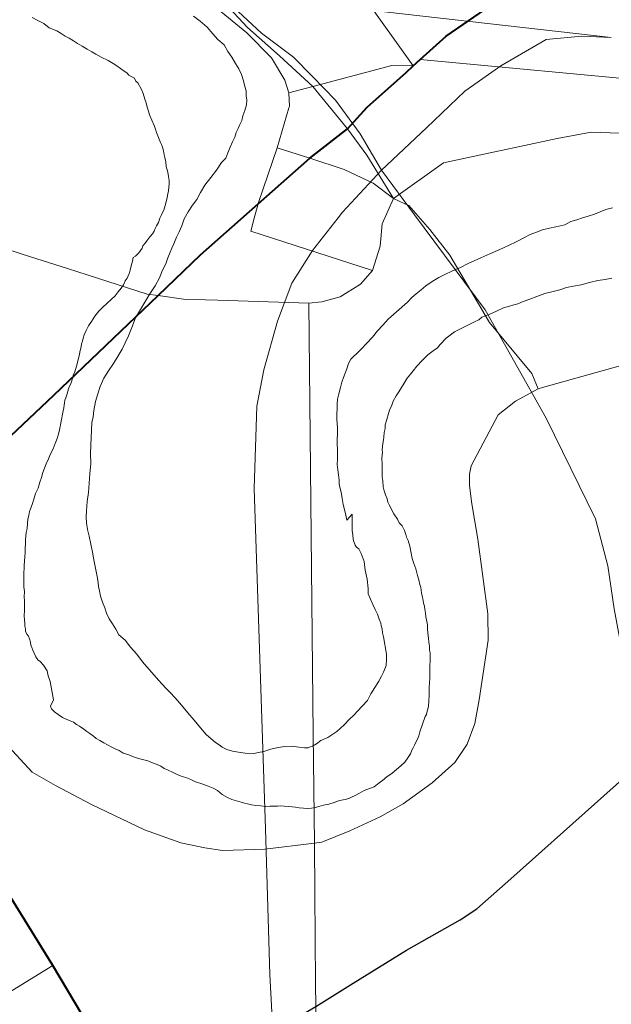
# Model space of a CAD drawing. Header units: feet. Extents: x 92 to 141.3, y -5 to 23.6.
# Tile 310 of 651: x 122.6 to 123.1, y 10.9 to 11.8. Entities that reach past the tile are written whole.
import ezdxf

# ---------------------------------------------------------------- set-up
doc = ezdxf.new("R2010")
doc.units = ezdxf.units.FT
doc.header["$MEASUREMENT"] = 0
for name, color, linetype, lineweight in [('CUY - Design$0$GM_X_City_Street', 7, 'Continuous', 0), ('CUY - Design$0$GM_X_Major_River', 5, 'Continuous', 13), ('CUY - Design$0$GM_X_Rail_Line', 7, 'Continuous', 13), ('CUY - Design$0$GM_X_State_Route', 1, 'Continuous', 30), ('CUY - Design$0$GM_X_US_Route', 1, 'Continuous', 40)]:
    doc.layers.add(name, color=color, linetype=linetype, lineweight=lineweight)

msp = doc.modelspace()

# ---------------------------------------------------------------- linework, layer by layer
at = {"layer": 'CUY - Design$0$GM_X_City_Street', "flags": 128}
for points in [[(122.94305, 11.77663), (122.85009, 11.9069), (122.76763, 12.02244)], [(122.76376, 11.8432), (122.77264, 11.82998), (122.78931, 11.81223), (122.81919, 11.78596), (122.84999, 11.75771), (122.88223, 11.7184), (122.90007, 11.69383), (122.92493, 11.65393)], [(122.8279, 11.73788), (122.82828, 11.73915), (122.82766, 11.75169), (122.82399, 11.76331), (122.81176, 11.7842), (122.78882, 11.80715), (122.75151, 11.83804)], [(122.94305, 11.77663), (122.9234, 11.77708), (122.84999, 11.75771), (122.82766, 11.75169)], [(122.94956, 11.78257), (123.39877, 11.74071), (123.4219, 11.74996)], [(122.79569, 11.63555), (122.79927, 11.64879), (122.79959, 11.64999), (122.81696, 11.7009), (122.8279, 11.73788)], [(122.92493, 11.65393), (122.9712, 11.68675), (123.07657, 11.70934), (123.10817, 11.71536), (123.15183, 11.71385), (123.35655, 11.69879), (123.42127, 11.69126), (123.44602, 11.6852), (123.45924, 11.66703), (123.49525, 11.62276), (123.49922, 11.61053), (123.50582, 11.56593), (123.47546, 11.51057), (123.4875, 11.48045), (123.50887, 11.44126), (123.53266, 11.39613), (123.58457, 11.32708), (123.68294, 11.19623)], [(122.92493, 11.65393), (122.90596, 11.66801), (122.87905, 11.68071), (122.84709, 11.6911), (122.81696, 11.7009)], [(122.75058, 11.55996), (122.76197, 11.55972), (122.84635, 11.55692), (122.85846, 11.55817), (122.87524, 11.56283), (122.89419, 11.57432), (122.90538, 11.58707), (122.91239, 11.60957), (122.91439, 11.63029), (122.92493, 11.65393), (122.93534, 11.64895)], [(122.93534, 11.64895), (122.93899, 11.64721), (122.95857, 11.62518), (122.97716, 11.60146), (123.01301, 11.5405)], [(122.48183, 11.63441), (122.53273, 11.61761), (122.58832, 11.59981)], [(122.90538, 11.58707), (122.79243, 11.62349), (122.79569, 11.63555)], [(122.58832, 11.59981), (122.62241, 11.5889), (122.64166, 11.58276)], [(122.64166, 11.58276), (122.69641, 11.56532), (122.70648, 11.56391), (122.73214, 11.56034), (122.75058, 11.55996)], [(122.85044, 11.15778), (122.84635, 11.55692)], [(123.01301, 11.5405), (123.01386, 11.53905), (123.05308, 11.4916), (123.05883, 11.47758)], [(123.06309, 11.47878), (123.14141, 11.50083), (123.18524, 11.51049), (123.2129, 11.51857), (123.2316, 11.52197), (123.24607, 11.52617)], [(122.85147, 11.05682), (122.85829, 11.05767), (122.88429, 11.06803), (122.91256, 11.08116), (122.93375, 11.09302), (122.96069, 11.11266), (122.98164, 11.13135), (122.993, 11.14826), (123.00006, 11.16745), (123.00435, 11.18934), (123.01243, 11.24463), (123.01218, 11.26905), (123.00284, 11.33815), (122.99754, 11.37112), (122.99527, 11.38804), (122.99514, 11.39858), (122.99674, 11.4063), (123.02182, 11.45341), (123.03803, 11.46596), (123.05883, 11.47758), (123.06309, 11.47878)], [(122.50903, 11.15303), (122.54337, 11.16017), (122.5525, 11.15851), (122.56411, 11.15021), (122.58982, 11.12241), (122.61139, 11.10997), (122.64478, 11.09252), (122.69393, 11.06889), (122.72753, 11.05686), (122.74993, 11.0523), (122.76634, 11.04985), (122.80551, 11.05105), (122.85147, 11.05682)], [(122.85184, 11.01073), (122.85147, 11.05682), (122.85044, 11.15778)], [(122.85252, 10.9267), (122.85184, 11.01073)], [(121.17459, 10.52975), (121.95006, 10.53898), (122.06938, 10.61224), (122.29639, 10.75159), (122.60895, 10.94347)], [(122.85506, 10.52756), (122.85378, 10.82824), (122.85269, 10.9054), (122.85252, 10.9267)]]:
    msp.add_lwpolyline(points, dxfattribs=at)
at = {"layer": 'CUY - Design$0$GM_X_Major_River', "flags": 128}
for points in [[(122.58975, 11.82161), (122.59515, 11.81879), (122.60055, 11.81597), (122.60556, 11.8119), (122.61261, 11.80909), (122.61676, 11.80667), (122.62051, 11.80424), (122.62425, 11.80222), (122.62799, 11.79979), (122.63174, 11.79736), (122.63631, 11.79494), (122.64088, 11.7921), (122.64504, 11.78967), (122.64878, 11.78766), (122.65377, 11.78483), (122.66041, 11.78161), (122.66499, 11.77877), (122.66831, 11.77675), (122.67164, 11.77431), (122.67498, 11.77188), (122.67747, 11.77026), (122.67956, 11.76822), (122.68206, 11.7666), (122.68455, 11.76539), (122.68583, 11.76252), (122.68791, 11.76089), (122.6913, 11.75474), (122.69258, 11.75104), (122.69431, 11.74569), (122.69559, 11.74241), (122.69647, 11.73829), (122.69776, 11.73459), (122.69863, 11.7313), (122.70289, 11.72145), (122.70417, 11.71816), (122.70504, 11.71487), (122.70632, 11.71199), (122.7076, 11.70871), (122.70887, 11.70584), (122.70973, 11.70378), (122.71059, 11.70132), (122.71146, 11.69802), (122.71233, 11.69432), (122.71278, 11.69185), (122.71366, 11.68773), (122.71413, 11.6832), (122.715, 11.68032), (122.71544, 11.67826), (122.71632, 11.67414), (122.71678, 11.67044), (122.71683, 11.66713), (122.71646, 11.66424), (122.71609, 11.66093), (122.71571, 11.65804), (122.71493, 11.65473), (122.71417, 11.65059), (122.71298, 11.64727), (122.7118, 11.64313), (122.71019, 11.64023), (122.70939, 11.63815), (122.70819, 11.63566), (122.70701, 11.63152), (122.70498, 11.62861), (122.70378, 11.62611), (122.70299, 11.62363), (122.70138, 11.62113), (122.69894, 11.61821), (122.6961, 11.61446), (122.69448, 11.61238), (122.69246, 11.60988), (122.69166, 11.60781), (122.68883, 11.60364), (122.68558, 11.6003), (122.68353, 11.59904), (122.68275, 11.59573), (122.68157, 11.59159), (122.6808, 11.58745), (122.68001, 11.58496), (122.67881, 11.58206), (122.67802, 11.57999), (122.67599, 11.57749), (122.67439, 11.57375), (122.67237, 11.57084), (122.66953, 11.5675), (122.6667, 11.56375), (122.66303, 11.56041), (122.65896, 11.55664), (122.65529, 11.5533), (122.65163, 11.54954), (122.64798, 11.54495), (122.64475, 11.53996), (122.64192, 11.5358), (122.63992, 11.53165), (122.63791, 11.5275), (122.63713, 11.5246), (122.63634, 11.5217), (122.63555, 11.51921), (122.63518, 11.51632), (122.6344, 11.51301), (122.63362, 11.5097), (122.63245, 11.50432)], [(122.63245, 11.50432), (122.63362, 11.5097), (122.6344, 11.51301), (122.63518, 11.51632), (122.63555, 11.51921), (122.63634, 11.5217), (122.63713, 11.5246), (122.63791, 11.5275), (122.63992, 11.53165), (122.64192, 11.5358), (122.64475, 11.53996), (122.64798, 11.54495), (122.65163, 11.54954), (122.65529, 11.5533), (122.65896, 11.55664), (122.66303, 11.56041), (122.6667, 11.56375), (122.66953, 11.5675), (122.67237, 11.57084), (122.67439, 11.57375), (122.67599, 11.57749), (122.67802, 11.57999), (122.67881, 11.58206), (122.68001, 11.58496), (122.6808, 11.58745), (122.68157, 11.59159), (122.68275, 11.59573), (122.68353, 11.59904), (122.68558, 11.6003), (122.68883, 11.60364), (122.69166, 11.60781), (122.69246, 11.60988), (122.69448, 11.61238), (122.6961, 11.61446), (122.69894, 11.61821), (122.70138, 11.62113), (122.70299, 11.62363), (122.70378, 11.62611), (122.70498, 11.62861), (122.70701, 11.63152), (122.70819, 11.63566), (122.70939, 11.63815), (122.71019, 11.64023), (122.7118, 11.64313), (122.71298, 11.64727), (122.71417, 11.65059), (122.71493, 11.65473), (122.71571, 11.65804), (122.71609, 11.66093), (122.71646, 11.66424), (122.71683, 11.66713), (122.71678, 11.67044), (122.71632, 11.67414), (122.71544, 11.67826), (122.715, 11.68032), (122.71413, 11.6832), (122.71366, 11.68773), (122.71278, 11.69185), (122.71233, 11.69432), (122.71146, 11.69802), (122.71059, 11.70132), (122.70973, 11.70378), (122.70887, 11.70584), (122.7076, 11.70871), (122.70632, 11.71199), (122.70504, 11.71487), (122.70417, 11.71816), (122.70289, 11.72145), (122.69863, 11.7313), (122.69776, 11.73459), (122.69647, 11.73829), (122.69559, 11.74241), (122.69431, 11.74569), (122.69258, 11.75104), (122.6913, 11.75474), (122.68791, 11.76089), (122.68583, 11.76252), (122.68455, 11.76539), (122.68206, 11.7666), (122.67956, 11.76822), (122.67747, 11.77026), (122.67498, 11.77188), (122.67164, 11.77431), (122.66831, 11.77675), (122.66499, 11.77877), (122.66041, 11.78161), (122.65377, 11.78483), (122.64878, 11.78766), (122.64504, 11.78967), (122.64088, 11.7921), (122.63631, 11.79494), (122.63174, 11.79736), (122.62799, 11.79979), (122.62425, 11.80222), (122.62051, 11.80424), (122.61676, 11.80667), (122.61261, 11.80909), (122.60556, 11.8119), (122.60055, 11.81597), (122.59515, 11.81879), (122.58975, 11.82161)], [(122.78876, 11.74477), (122.78829, 11.7489), (122.78823, 11.75344), (122.78693, 11.75755), (122.78562, 11.7629), (122.7839, 11.76865), (122.78135, 11.77399), (122.77839, 11.77891), (122.77502, 11.78464), (122.77123, 11.78997), (122.76785, 11.79611), (122.76201, 11.801), (122.7574, 11.80631), (122.75195, 11.81243), (122.74569, 11.81813), (122.73944, 11.8226)], [(122.73944, 11.8226), (122.74569, 11.81813), (122.75195, 11.81243), (122.7574, 11.80631), (122.76201, 11.801), (122.76785, 11.79611), (122.77123, 11.78997), (122.77502, 11.78464), (122.77839, 11.77891), (122.78135, 11.77399), (122.7839, 11.76865), (122.78562, 11.7629), (122.78693, 11.75755), (122.78823, 11.75344), (122.78829, 11.7489), (122.78876, 11.74477)], [(122.78095, 11.14084), (122.77558, 11.14201), (122.77019, 11.14359), (122.76604, 11.14561), (122.76313, 11.14763), (122.75979, 11.15007), (122.75563, 11.15332), (122.75103, 11.15739), (122.746, 11.16352), (122.74013, 11.17047), (122.73426, 11.17742), (122.72672, 11.18641), (122.72211, 11.19171), (122.71793, 11.19579), (122.71416, 11.19988), (122.71039, 11.20395), (122.70704, 11.20763), (122.69196, 11.22478), (122.68692, 11.23174), (122.68105, 11.23827), (122.67602, 11.24481), (122.67018, 11.2497), (122.66722, 11.25503), (122.66426, 11.25995), (122.66131, 11.26445), (122.65876, 11.26978), (122.65705, 11.27472), (122.65491, 11.28006), (122.65319, 11.2854), (122.6523, 11.29034), (122.65141, 11.29446), (122.65096, 11.29775), (122.65048, 11.30229), (122.6496, 11.30682), (122.64827, 11.31299), (122.64695, 11.31917), (122.64562, 11.32617), (122.64428, 11.33358), (122.64253, 11.34099), (122.64121, 11.34717), (122.6403, 11.35335), (122.63981, 11.35871), (122.64015, 11.36449), (122.64085, 11.37317), (122.64197, 11.38143), (122.64268, 11.39011), (122.64339, 11.39879), (122.64408, 11.40829), (122.64396, 11.41737), (122.64426, 11.42562), (122.64458, 11.43223), (122.6449, 11.43925), (122.64521, 11.44627), (122.64637, 11.45165), (122.64712, 11.45744), (122.64866, 11.46571), (122.65062, 11.47276), (122.653, 11.4798), (122.6562, 11.48727), (122.66063, 11.49434), (122.66508, 11.501), (122.66952, 11.50807), (122.67315, 11.5143), (122.67595, 11.52012), (122.67916, 11.52676), (122.68236, 11.53423), (122.68553, 11.54334), (122.69884, 11.56538), (122.70369, 11.57287), (122.70771, 11.58035), (122.7105, 11.5874), (122.71372, 11.59321), (122.7157, 11.59902), (122.71769, 11.60399), (122.71929, 11.60773), (122.7213, 11.61188), (122.72369, 11.6181), (122.72609, 11.62308), (122.72849, 11.62848), (122.73088, 11.63511), (122.7345, 11.64134), (122.73854, 11.64759), (122.74259, 11.653), (122.74581, 11.65923), (122.74983, 11.66629), (122.75551, 11.67338), (122.76078, 11.68005), (122.76522, 11.68712), (122.76928, 11.69129), (122.77128, 11.69627), (122.77327, 11.70125), (122.77568, 11.70623), (122.77768, 11.71079), (122.77886, 11.71494), (122.78087, 11.71868), (122.78247, 11.72241), (122.78406, 11.72614), (122.78525, 11.73029), (122.78683, 11.73526), (122.7884, 11.74064), (122.78876, 11.74477)], [(122.78876, 11.74477), (122.7884, 11.74064), (122.78683, 11.73526), (122.78525, 11.73029), (122.78406, 11.72614), (122.78247, 11.72241), (122.78087, 11.71868), (122.77886, 11.71494), (122.77768, 11.71079), (122.77568, 11.70623), (122.77327, 11.70125), (122.77128, 11.69627), (122.76928, 11.69129), (122.76522, 11.68712), (122.76078, 11.68005), (122.75551, 11.67338), (122.74983, 11.66629), (122.74581, 11.65923), (122.74259, 11.653), (122.73854, 11.64759), (122.7345, 11.64134), (122.73088, 11.63511), (122.72849, 11.62848), (122.72609, 11.62308), (122.72369, 11.6181), (122.7213, 11.61188), (122.71929, 11.60773), (122.71769, 11.60399), (122.7157, 11.59902), (122.71372, 11.59321), (122.7105, 11.5874), (122.70771, 11.58035), (122.70369, 11.57287), (122.69884, 11.56538), (122.68553, 11.54334), (122.68236, 11.53423), (122.67916, 11.52676), (122.67595, 11.52012), (122.67315, 11.5143), (122.66952, 11.50807), (122.66508, 11.501), (122.66063, 11.49434), (122.6562, 11.48727), (122.653, 11.4798), (122.65062, 11.47276), (122.64866, 11.46571), (122.64712, 11.45744), (122.64637, 11.45165), (122.64521, 11.44627), (122.6449, 11.43925), (122.64458, 11.43223), (122.64426, 11.42562), (122.64396, 11.41737), (122.64408, 11.40829), (122.64339, 11.39879), (122.64268, 11.39011), (122.64197, 11.38143), (122.64085, 11.37317), (122.64015, 11.36449), (122.63981, 11.35871), (122.6403, 11.35335), (122.64121, 11.34717), (122.64253, 11.34099), (122.64428, 11.33358), (122.64562, 11.32617), (122.64695, 11.31917), (122.64827, 11.31299), (122.6496, 11.30682), (122.65048, 11.30229), (122.65096, 11.29775), (122.65141, 11.29446), (122.6523, 11.29034), (122.65319, 11.2854), (122.65491, 11.28006), (122.65705, 11.27472), (122.65876, 11.26978), (122.66131, 11.26445), (122.66426, 11.25995), (122.66722, 11.25503), (122.67018, 11.2497), (122.67602, 11.24481), (122.68105, 11.23827), (122.68692, 11.23174), (122.69196, 11.22478), (122.70704, 11.20763), (122.71039, 11.20395), (122.71416, 11.19988), (122.71793, 11.19579), (122.72211, 11.19171), (122.72672, 11.18641), (122.73426, 11.17742), (122.74013, 11.17047), (122.746, 11.16352), (122.75103, 11.15739), (122.75563, 11.15332), (122.75979, 11.15007), (122.76313, 11.14763), (122.76604, 11.14561), (122.77019, 11.14359), (122.77558, 11.14201), (122.78095, 11.14084)], [(123.12788, 11.64528), (123.12172, 11.64355), (123.11639, 11.64142), (123.11105, 11.63929), (123.1053, 11.63757), (123.09997, 11.63586), (123.09463, 11.63414), (123.08929, 11.63243), (123.08356, 11.62947), (123.07533, 11.62772), (123.06958, 11.62641), (123.063, 11.62468), (123.05726, 11.62255), (123.05151, 11.62041), (123.04578, 11.61745), (123.03923, 11.61407), (123.03145, 11.61027), (123.02325, 11.60645), (123.01423, 11.60263), (123.00562, 11.59881), (122.99414, 11.59372), (122.98677, 11.58991), (122.97898, 11.58652), (122.97243, 11.58355), (122.96669, 11.58059), (122.96056, 11.5768), (122.95484, 11.57302), (122.95035, 11.56925), (122.94587, 11.56548), (122.94179, 11.56213), (122.93772, 11.55795), (122.9198, 11.54205), (122.91492, 11.53663), (122.91005, 11.5312), (122.90518, 11.52536)], [(122.90518, 11.52536), (122.91005, 11.5312), (122.91492, 11.53663), (122.9198, 11.54205), (122.93772, 11.55795), (122.94179, 11.56213), (122.94587, 11.56548), (122.95035, 11.56925), (122.95484, 11.57302), (122.96056, 11.5768), (122.96669, 11.58059), (122.97243, 11.58355), (122.97898, 11.58652), (122.98677, 11.58991), (122.99414, 11.59372), (123.00562, 11.59881), (123.01423, 11.60263), (123.02325, 11.60645), (123.03145, 11.61027), (123.03923, 11.61407), (123.04578, 11.61745), (123.05151, 11.62041), (123.05726, 11.62255), (123.063, 11.62468), (123.06958, 11.62641), (123.07533, 11.62772), (123.08356, 11.62947), (123.08929, 11.63243), (123.09463, 11.63414), (123.09997, 11.63586), (123.1053, 11.63757), (123.11105, 11.63929), (123.11639, 11.64142), (123.12172, 11.64355), (123.12788, 11.64528)], [(122.95492, 11.26635), (122.95446, 11.26964), (122.954, 11.27335), (122.95354, 11.27624), (122.95268, 11.27912), (122.95223, 11.28159), (122.95135, 11.2857), (122.9509, 11.28859), (122.95045, 11.29106), (122.95001, 11.29353), (122.94914, 11.29641), (122.94826, 11.30053), (122.94697, 11.30464), (122.94565, 11.31081), (122.94352, 11.31574), (122.94222, 11.32027), (122.94133, 11.32521), (122.94, 11.33179), (122.93827, 11.33714), (122.937, 11.34001), (122.93614, 11.34248), (122.93485, 11.34618), (122.93273, 11.35069), (122.93021, 11.35355), (122.92852, 11.35683), (122.92515, 11.36175), (122.92092, 11.36995), (122.91965, 11.37241), (122.91878, 11.3757), (122.91749, 11.3794), (122.9162, 11.3831), (122.91532, 11.3868), (122.91484, 11.39217), (122.91437, 11.39587), (122.9143, 11.40165), (122.91421, 11.40784), (122.91414, 11.41321), (122.91448, 11.41857), (122.91444, 11.42105), (122.91477, 11.42684), (122.91555, 11.43015), (122.91593, 11.43263), (122.91628, 11.43717), (122.91706, 11.44089), (122.91701, 11.44419), (122.91859, 11.44917), (122.92017, 11.45455), (122.92135, 11.4587), (122.92296, 11.4616), (122.92455, 11.46616), (122.92736, 11.47115), (122.92979, 11.47489), (122.93221, 11.47864), (122.93463, 11.4828), (122.93745, 11.48737), (122.9407, 11.49112), (122.94314, 11.49404), (122.94637, 11.49862), (122.95125, 11.50363), (122.95654, 11.50906), (122.96144, 11.51284), (122.96552, 11.51536), (122.96795, 11.51869), (122.97365, 11.52454), (122.9814, 11.53041), (122.99983, 11.53972), (123.00393, 11.54142), (123.00679, 11.54393), (123.01335, 11.54648), (123.02032, 11.54946), (123.02688, 11.55243), (123.03221, 11.55414), (123.03632, 11.55543), (123.04002, 11.5563), (123.04494, 11.55842), (123.0511, 11.56056), (123.05766, 11.56312), (123.06505, 11.56568), (123.07162, 11.56741), (123.07902, 11.56915), (123.08518, 11.57129), (123.09176, 11.57261), (123.09875, 11.57393), (123.10656, 11.57609), (123.11437, 11.57783), (123.12096, 11.57874), (123.12712, 11.58005)], [(123.12712, 11.58005), (123.12096, 11.57874), (123.11437, 11.57783), (123.10656, 11.57609), (123.09875, 11.57393), (123.09176, 11.57261), (123.08518, 11.57129), (123.07902, 11.56915), (123.07162, 11.56741), (123.06505, 11.56568), (123.05766, 11.56312), (123.0511, 11.56056), (123.04494, 11.55842), (123.04002, 11.5563), (123.03632, 11.55543), (123.03221, 11.55414), (123.02688, 11.55243), (123.02032, 11.54946), (123.01335, 11.54648), (123.00679, 11.54393), (123.00393, 11.54142), (122.99983, 11.53972), (122.9814, 11.53041), (122.97365, 11.52454), (122.96795, 11.51869), (122.96552, 11.51536), (122.96144, 11.51284), (122.95654, 11.50906), (122.95125, 11.50363), (122.94637, 11.49862), (122.94314, 11.49404), (122.9407, 11.49112), (122.93745, 11.48737), (122.93463, 11.4828), (122.93221, 11.47864), (122.92979, 11.47489), (122.92736, 11.47115), (122.92455, 11.46616), (122.92296, 11.4616), (122.92135, 11.4587), (122.92017, 11.45455), (122.91859, 11.44917), (122.91701, 11.44419), (122.91706, 11.44089), (122.91628, 11.43717), (122.91593, 11.43263), (122.91555, 11.43015), (122.91477, 11.42684), (122.91444, 11.42105), (122.91448, 11.41857), (122.91414, 11.41321), (122.91421, 11.40784), (122.9143, 11.40165), (122.91437, 11.39587), (122.91484, 11.39217), (122.91532, 11.3868), (122.9162, 11.3831), (122.91749, 11.3794), (122.91878, 11.3757), (122.91965, 11.37241), (122.92092, 11.36995), (122.92515, 11.36175), (122.92852, 11.35683), (122.93021, 11.35355), (122.93273, 11.35069), (122.93485, 11.34618), (122.93614, 11.34248), (122.937, 11.34001), (122.93827, 11.33714), (122.94, 11.33179), (122.94133, 11.32521), (122.94222, 11.32027), (122.94352, 11.31574), (122.94565, 11.31081), (122.94697, 11.30464), (122.94826, 11.30053), (122.94914, 11.29641), (122.95001, 11.29353), (122.95045, 11.29106), (122.9509, 11.28859), (122.95135, 11.2857), (122.95223, 11.28159), (122.95268, 11.27912), (122.95354, 11.27624), (122.954, 11.27335), (122.95446, 11.26964), (122.95492, 11.26635)], [(122.90518, 11.52536), (122.8999, 11.51952), (122.89501, 11.51451), (122.89095, 11.51033), (122.88769, 11.5074), (122.88525, 11.5049), (122.88404, 11.50282), (122.88284, 11.49992), (122.88166, 11.49619), (122.88006, 11.49204), (122.87847, 11.4879), (122.87688, 11.48375), (122.87571, 11.47878), (122.87414, 11.47298), (122.87297, 11.46802), (122.87262, 11.46347), (122.87268, 11.45893), (122.87233, 11.45439), (122.87241, 11.44902), (122.87245, 11.44572), (122.87293, 11.44119), (122.873, 11.43582), (122.87266, 11.43045), (122.87272, 11.42591), (122.87278, 11.42179), (122.87284, 11.41725), (122.87291, 11.41229), (122.87257, 11.40734), (122.87305, 11.40239), (122.87393, 11.39786), (122.87441, 11.39291), (122.87446, 11.38961), (122.87492, 11.38632), (122.87622, 11.38179), (122.87712, 11.37602), (122.87802, 11.37026), (122.87932, 11.36573), (122.88063, 11.36038), (122.88152, 11.35585), (122.88639, 11.36128), (122.88643, 11.35839), (122.88647, 11.3555), (122.88651, 11.35302), (122.88655, 11.34972), (122.8866, 11.34642), (122.88707, 11.3423), (122.88754, 11.33818), (122.88798, 11.33612), (122.88926, 11.33283), (122.89052, 11.33078), (122.89261, 11.32916), (122.89473, 11.32506), (122.89771, 11.31766), (122.89865, 11.30942), (122.90041, 11.30119), (122.90136, 11.29253), (122.90143, 11.28758), (122.90355, 11.28265), (122.90568, 11.27772), (122.90781, 11.27321), (122.90993, 11.26869), (122.91164, 11.26417), (122.91293, 11.26047), (122.91338, 11.258), (122.91424, 11.25512), (122.9147, 11.25142), (122.91558, 11.24771), (122.91828, 11.23165), (122.91834, 11.2267), (122.918, 11.22133), (122.91681, 11.21801), (122.91561, 11.2151), (122.9136, 11.21137), (122.91119, 11.2068), (122.90756, 11.20098), (122.90393, 11.19515), (122.90071, 11.18892), (122.89584, 11.1835), (122.89137, 11.1789), (122.88812, 11.17515), (122.88405, 11.17139), (122.87917, 11.16637), (122.87224, 11.1601), (122.86407, 11.15463), (122.85751, 11.15167), (122.85343, 11.14873), (122.84974, 11.14662), (122.84769, 11.14577), (122.84564, 11.14492), (122.84235, 11.14488), (122.83697, 11.14564), (122.83078, 11.14639), (122.82418, 11.14631), (122.81801, 11.14541), (122.81102, 11.14367), (122.80445, 11.14153), (122.79951, 11.14065), (122.7954, 11.13977), (122.79128, 11.13931), (122.78715, 11.14008), (122.78095, 11.14084)], [(122.78095, 11.14084), (122.78715, 11.14008), (122.79128, 11.13931), (122.7954, 11.13977), (122.79951, 11.14065), (122.80445, 11.14153), (122.81102, 11.14367), (122.81801, 11.14541), (122.82418, 11.14631), (122.83078, 11.14639), (122.83697, 11.14564), (122.84235, 11.14488), (122.84564, 11.14492), (122.84769, 11.14577), (122.84974, 11.14662), (122.85343, 11.14873), (122.85751, 11.15167), (122.86407, 11.15463), (122.87224, 11.1601), (122.87917, 11.16637), (122.88405, 11.17139), (122.88812, 11.17515), (122.89137, 11.1789), (122.89584, 11.1835), (122.90071, 11.18892), (122.90393, 11.19515), (122.90756, 11.20098), (122.91119, 11.2068), (122.9136, 11.21137), (122.91561, 11.2151), (122.91681, 11.21801), (122.918, 11.22133), (122.91834, 11.2267), (122.91828, 11.23165), (122.91558, 11.24771), (122.9147, 11.25142), (122.91424, 11.25512), (122.91338, 11.258), (122.91293, 11.26047), (122.91164, 11.26417), (122.90993, 11.26869), (122.90781, 11.27321), (122.90568, 11.27772), (122.90355, 11.28265), (122.90143, 11.28758), (122.90136, 11.29253), (122.90041, 11.30119), (122.89865, 11.30942), (122.89771, 11.31766), (122.89473, 11.32506), (122.89261, 11.32916), (122.89052, 11.33078), (122.88926, 11.33283), (122.88798, 11.33612), (122.88754, 11.33818), (122.88707, 11.3423), (122.8866, 11.34642), (122.88655, 11.34972), (122.88651, 11.35302), (122.88647, 11.3555), (122.88643, 11.35839), (122.88639, 11.36128), (122.88152, 11.35585), (122.88063, 11.36038), (122.87932, 11.36573), (122.87802, 11.37026), (122.87712, 11.37602), (122.87622, 11.38179), (122.87492, 11.38632), (122.87446, 11.38961), (122.87441, 11.39291), (122.87393, 11.39786), (122.87305, 11.40239), (122.87257, 11.40734), (122.87291, 11.41229), (122.87284, 11.41725), (122.87278, 11.42179), (122.87272, 11.42591), (122.87266, 11.43045), (122.873, 11.43582), (122.87293, 11.44119), (122.87245, 11.44572), (122.87241, 11.44902), (122.87233, 11.45439), (122.87268, 11.45893), (122.87262, 11.46347), (122.87297, 11.46802), (122.87414, 11.47298), (122.87571, 11.47878), (122.87688, 11.48375), (122.87847, 11.4879), (122.88006, 11.49204), (122.88166, 11.49619), (122.88284, 11.49992), (122.88404, 11.50282), (122.88525, 11.5049), (122.88769, 11.5074), (122.89095, 11.51033), (122.89501, 11.51451), (122.8999, 11.51952), (122.90518, 11.52536)], [(122.63245, 11.50432), (122.63089, 11.49852), (122.62931, 11.49313), (122.62771, 11.48981), (122.62654, 11.48485), (122.62534, 11.48153), (122.62414, 11.47945), (122.62334, 11.47738), (122.62217, 11.47282), (122.62098, 11.46909), (122.62018, 11.46702), (122.6198, 11.46454), (122.61942, 11.46247), (122.61904, 11.45999), (122.61867, 11.4571), (122.61635, 11.44592), (122.61596, 11.44386), (122.61558, 11.44137), (122.6152, 11.43931), (122.61403, 11.43475), (122.61283, 11.43144), (122.61125, 11.42688), (122.60925, 11.4219), (122.60684, 11.41733), (122.60484, 11.41277), (122.60284, 11.4082), (122.60125, 11.40405), (122.59966, 11.39991), (122.59848, 11.39535), (122.59689, 11.39121), (122.59532, 11.38541), (122.59291, 11.38043), (122.59133, 11.37546), (122.58975, 11.37048), (122.58816, 11.36634), (122.58737, 11.36385), (122.58659, 11.36013), (122.58581, 11.35681), (122.58546, 11.35268), (122.58511, 11.34814), (122.58433, 11.34441), (122.58397, 11.34111), (122.5836, 11.3378), (122.58365, 11.33409), (122.5833, 11.32996), (122.58335, 11.32583), (122.58299, 11.32211), (122.58264, 11.31757), (122.58227, 11.31426), (122.58232, 11.31096), (122.58196, 11.30724), (122.58199, 11.30476), (122.58203, 11.30187), (122.58207, 11.2994), (122.5821, 11.29692), (122.58214, 11.29403), (122.58261, 11.28991), (122.58226, 11.28495), (122.58273, 11.28125), (122.58277, 11.27795), (122.58282, 11.27464), (122.58285, 11.27217), (122.58251, 11.26721), (122.58256, 11.2635), (122.58301, 11.2602), (122.58305, 11.25772), (122.58349, 11.25525), (122.58352, 11.25319), (122.5848, 11.25031), (122.58648, 11.24827), (122.58734, 11.24581), (122.5882, 11.24293), (122.58865, 11.24004), (122.58951, 11.23799), (122.59036, 11.23552), (122.59164, 11.23265), (122.59334, 11.22937), (122.59502, 11.2265), (122.59711, 11.22487), (122.60045, 11.22161), (122.60382, 11.21629), (122.60471, 11.21176), (122.60643, 11.20641), (122.60955, 11.18953), (122.60674, 11.18371), (122.6076, 11.18125), (122.61053, 11.1784), (122.61386, 11.17596), (122.61802, 11.17312), (122.62135, 11.17151), (122.62508, 11.1699), (122.62798, 11.1687), (122.6309, 11.16667), (122.63381, 11.16506), (122.63756, 11.16221), (122.64047, 11.16018), (122.64339, 11.15816), (122.64672, 11.15572), (122.64922, 11.15369), (122.65255, 11.15166), (122.65629, 11.14964)], [(122.65629, 11.14964), (122.65255, 11.15166), (122.64922, 11.15369), (122.64672, 11.15572), (122.64339, 11.15816), (122.64047, 11.16018), (122.63756, 11.16221), (122.63381, 11.16506), (122.6309, 11.16667), (122.62798, 11.1687), (122.62508, 11.1699), (122.62135, 11.17151), (122.61802, 11.17312), (122.61386, 11.17596), (122.61053, 11.1784), (122.6076, 11.18125), (122.60674, 11.18371), (122.60955, 11.18953), (122.60643, 11.20641), (122.60471, 11.21176), (122.60382, 11.21629), (122.60045, 11.22161), (122.59711, 11.22487), (122.59502, 11.2265), (122.59334, 11.22937), (122.59164, 11.23265), (122.59036, 11.23552), (122.58951, 11.23799), (122.58865, 11.24004), (122.5882, 11.24293), (122.58734, 11.24581), (122.58648, 11.24827), (122.5848, 11.25031), (122.58352, 11.25319), (122.58349, 11.25525), (122.58305, 11.25772), (122.58301, 11.2602), (122.58256, 11.2635), (122.58251, 11.26721), (122.58285, 11.27217), (122.58282, 11.27464), (122.58277, 11.27795), (122.58273, 11.28125), (122.58226, 11.28495), (122.58261, 11.28991), (122.58214, 11.29403), (122.5821, 11.29692), (122.58207, 11.2994), (122.58203, 11.30187), (122.58199, 11.30476), (122.58196, 11.30724), (122.58232, 11.31096), (122.58227, 11.31426), (122.58264, 11.31757), (122.58299, 11.32211), (122.58335, 11.32583), (122.5833, 11.32996), (122.58365, 11.33409), (122.5836, 11.3378), (122.58397, 11.34111), (122.58433, 11.34441), (122.58511, 11.34814), (122.58546, 11.35268), (122.58581, 11.35681), (122.58659, 11.36013), (122.58737, 11.36385), (122.58816, 11.36634), (122.58975, 11.37048), (122.59133, 11.37546), (122.59291, 11.38043), (122.59532, 11.38541), (122.59689, 11.39121), (122.59848, 11.39535), (122.59966, 11.39991), (122.60125, 11.40405), (122.60284, 11.4082), (122.60484, 11.41277), (122.60684, 11.41733), (122.60925, 11.4219), (122.61125, 11.42688), (122.61283, 11.43144), (122.61403, 11.43475), (122.6152, 11.43931), (122.61558, 11.44137), (122.61596, 11.44386), (122.61635, 11.44592), (122.61867, 11.4571), (122.61904, 11.45999), (122.61942, 11.46247), (122.6198, 11.46454), (122.62018, 11.46702), (122.62098, 11.46909), (122.62217, 11.47282), (122.62334, 11.47738), (122.62414, 11.47945), (122.62534, 11.48153), (122.62654, 11.48485), (122.62771, 11.48981), (122.62931, 11.49313), (122.63089, 11.49852), (122.63245, 11.50432)], [(122.65629, 11.14964), (122.65961, 11.14762), (122.66294, 11.14601), (122.66668, 11.14399), (122.67041, 11.14239), (122.67415, 11.13995), (122.67954, 11.13837), (122.68368, 11.13677), (122.68824, 11.13517), (122.6932, 11.13399), (122.69693, 11.1328), (122.70149, 11.13121), (122.70564, 11.1296), (122.70896, 11.12799), (122.71229, 11.12597), (122.71602, 11.12436), (122.71976, 11.12235), (122.72432, 11.12034), (122.72806, 11.11873), (122.7322, 11.11754), (122.73676, 11.11554), (122.74133, 11.11353), (122.74713, 11.11153), (122.75293, 11.10954), (122.75749, 11.10753), (122.76164, 11.10552), (122.76582, 11.10185), (122.7708, 11.09902), (122.77496, 11.09701), (122.78365, 11.09464), (122.78655, 11.09385), (122.78944, 11.09306), (122.79317, 11.09228), (122.7973, 11.0915), (122.80184, 11.09114), (122.80638, 11.09079), (122.81009, 11.09083), (122.81339, 11.09087), (122.81711, 11.09092), (122.81999, 11.09136), (122.82329, 11.09099), (122.82742, 11.09063), (122.83072, 11.09025), (122.83403, 11.08988), (122.83733, 11.08951), (122.84146, 11.08915), (122.84518, 11.08878), (122.84888, 11.08924), (122.85217, 11.08969), (122.85546, 11.09055), (122.85998, 11.09185), (122.86492, 11.09273), (122.86984, 11.09444), (122.87477, 11.09615), (122.88012, 11.09704), (122.8834, 11.09791), (122.88586, 11.09918), (122.88914, 11.10087), (122.89323, 11.10298), (122.89773, 11.10551), (122.90266, 11.10722), (122.90676, 11.10892), (122.91166, 11.1127), (122.91452, 11.1148), (122.91859, 11.11815), (122.92349, 11.12151), (122.92757, 11.12486), (122.93165, 11.12821), (122.93532, 11.13156), (122.93815, 11.13572), (122.94057, 11.13946), (122.94176, 11.14278), (122.94297, 11.14486), (122.94417, 11.14735), (122.94537, 11.15025), (122.94698, 11.15316), (122.94818, 11.15606), (122.94937, 11.15979), (122.95412, 11.17388), (122.95533, 11.17596), (122.95612, 11.17886), (122.95729, 11.18341), (122.95763, 11.18837), (122.95798, 11.19333), (122.95792, 11.19746), (122.95788, 11.20076), (122.95823, 11.2053), (122.95858, 11.20943), (122.95853, 11.21315), (122.95844, 11.21975), (122.95875, 11.22718), (122.95867, 11.23296), (122.95823, 11.23543), (122.95817, 11.23915), (122.95771, 11.24286), (122.95725, 11.24656), (122.95677, 11.2511), (122.9563, 11.25522), (122.95626, 11.25894), (122.95537, 11.26346), (122.95492, 11.26635)], [(122.95492, 11.26635), (122.95537, 11.26346), (122.95626, 11.25894), (122.9563, 11.25522), (122.95677, 11.2511), (122.95725, 11.24656), (122.95771, 11.24286), (122.95817, 11.23915), (122.95823, 11.23543), (122.95867, 11.23296), (122.95875, 11.22718), (122.95844, 11.21975), (122.95853, 11.21315), (122.95858, 11.20943), (122.95823, 11.2053), (122.95788, 11.20076), (122.95792, 11.19746), (122.95798, 11.19333), (122.95763, 11.18837), (122.95729, 11.18341), (122.95612, 11.17886), (122.95533, 11.17596), (122.95412, 11.17388), (122.94937, 11.15979), (122.94818, 11.15606), (122.94698, 11.15316), (122.94537, 11.15025), (122.94417, 11.14735), (122.94297, 11.14486), (122.94176, 11.14278), (122.94057, 11.13946), (122.93815, 11.13572), (122.93532, 11.13156), (122.93165, 11.12821), (122.92757, 11.12486), (122.92349, 11.12151), (122.91859, 11.11815), (122.91452, 11.1148), (122.91166, 11.1127), (122.90676, 11.10892), (122.90266, 11.10722), (122.89773, 11.10551), (122.89323, 11.10298), (122.88914, 11.10087), (122.88586, 11.09918), (122.8834, 11.09791), (122.88012, 11.09704), (122.87477, 11.09615), (122.86984, 11.09444), (122.86492, 11.09273), (122.85998, 11.09185), (122.85546, 11.09055), (122.85217, 11.08969), (122.84888, 11.08924), (122.84518, 11.08878), (122.84146, 11.08915), (122.83733, 11.08951), (122.83403, 11.08988), (122.83072, 11.09025), (122.82742, 11.09063), (122.82329, 11.09099), (122.81999, 11.09136), (122.81711, 11.09092), (122.81339, 11.09087), (122.81009, 11.09083), (122.80638, 11.09079), (122.80184, 11.09114), (122.7973, 11.0915), (122.79317, 11.09228), (122.78944, 11.09306), (122.78655, 11.09385), (122.78365, 11.09464), (122.77496, 11.09701), (122.7708, 11.09902), (122.76582, 11.10185), (122.76164, 11.10552), (122.75749, 11.10753), (122.75293, 11.10954), (122.74713, 11.11153), (122.74133, 11.11353), (122.73676, 11.11554), (122.7322, 11.11754), (122.72806, 11.11873), (122.72432, 11.12034), (122.71976, 11.12235), (122.71602, 11.12436), (122.71229, 11.12597), (122.70896, 11.12799), (122.70564, 11.1296), (122.70149, 11.13121), (122.69693, 11.1328), (122.6932, 11.13399), (122.68824, 11.13517), (122.68368, 11.13677), (122.67954, 11.13837), (122.67415, 11.13995), (122.67041, 11.14239), (122.66668, 11.14399), (122.66294, 11.14601), (122.65961, 11.14762), (122.65629, 11.14964)]]:
    msp.add_lwpolyline(points, dxfattribs=at)
at = {"layer": 'CUY - Design$0$GM_X_Rail_Line', "flags": 128}
for points in [[(122.91372, 11.67994), (122.89389, 11.7136), (122.8711, 11.74484), (122.84954, 11.76724), (122.83212, 11.78467), (122.80227, 11.80707), (122.77655, 11.83099), (122.72771, 11.87721), (122.72313, 11.88279)], [(122.72313, 11.88279), (122.74892, 11.86693), (122.80118, 11.84121), (122.85386, 11.83374), (123.12675, 11.80289)], [(122.91372, 11.67994), (122.9554, 11.71927), (122.99101, 11.75327), (123.02419, 11.77675), (123.06627, 11.80103), (123.09945, 11.80427), (123.12675, 11.80289)], [(122.91372, 11.67994), (122.87739, 11.64115), (122.87338, 11.63604)], [(122.94438, 11.63872), (122.91372, 11.67994)], [(123.16141, 11.06956), (123.15992, 11.09054), (123.15766, 11.11078), (123.15251, 11.14208), (123.14584, 11.18017), (123.13679, 11.23386), (123.12953, 11.27377), (123.12362, 11.31355), (123.11194, 11.35719), (123.06626, 11.45037), (123.00987, 11.55069), (122.94438, 11.63872)], [(122.87338, 11.63604), (122.84963, 11.60581), (122.83045, 11.57552), (122.81733, 11.54019), (122.80472, 11.49526), (122.79816, 11.46144), (122.79564, 11.38522), (122.80609, 11.06994)], [(122.80609, 11.06994), (122.81027, 10.93495), (122.82289, 10.69669), (122.82541, 10.62653), (122.83146, 10.57151), (122.82995, 10.53466), (122.82087, 10.50083), (122.80522, 10.4655), (122.79103, 10.4408), (122.76755, 10.39882)]]:
    msp.add_lwpolyline(points, dxfattribs=at)
at = {"layer": 'CUY - Design$0$GM_X_State_Route', "flags": 128}
for points in [[(123.03358, 11.02374), (123.18867, 11.16181), (123.31235, 11.27104), (123.4243, 11.36708), (123.47825, 11.41344), (123.50887, 11.44126), (123.57911, 11.50199)], [(122.88745, 10.92689), (122.93695, 10.95748), (122.9865, 10.98569), (123.00205, 10.99582), (123.02301, 11.01432), (123.03358, 11.02374)], [(122.68814, 10.81047), (122.76789, 10.85602), (122.85269, 10.9054), (122.88745, 10.92689)]]:
    msp.add_lwpolyline(points, dxfattribs=at)
at = {"layer": 'CUY - Design$0$GM_X_US_Route', "flags": 128}
for points in [[(122.9364, 11.77065), (122.94305, 11.77663), (122.94956, 11.78257), (122.97367, 11.80417), (123.0357, 11.84699), (123.06507, 11.86723)], [(122.45921, 11.36032), (122.47553, 11.36322), (122.48533, 11.36618), (122.49402, 11.36987), (122.50974, 11.37913), (122.52391, 11.39063), (122.60986, 11.47161), (122.70648, 11.56391), (122.74594, 11.60161), (122.79927, 11.64879), (122.84709, 11.6911), (122.88223, 11.7184), (122.90053, 11.73838), (122.9364, 11.77065)], [(122.67705, 10.82908), (122.60895, 10.94347), (122.52537, 11.07834), (122.52049, 11.1002), (122.50903, 11.15303), (122.50613, 11.1655)]]:
    msp.add_lwpolyline(points, dxfattribs=at)

doc.saveas('drawing.dxf')
